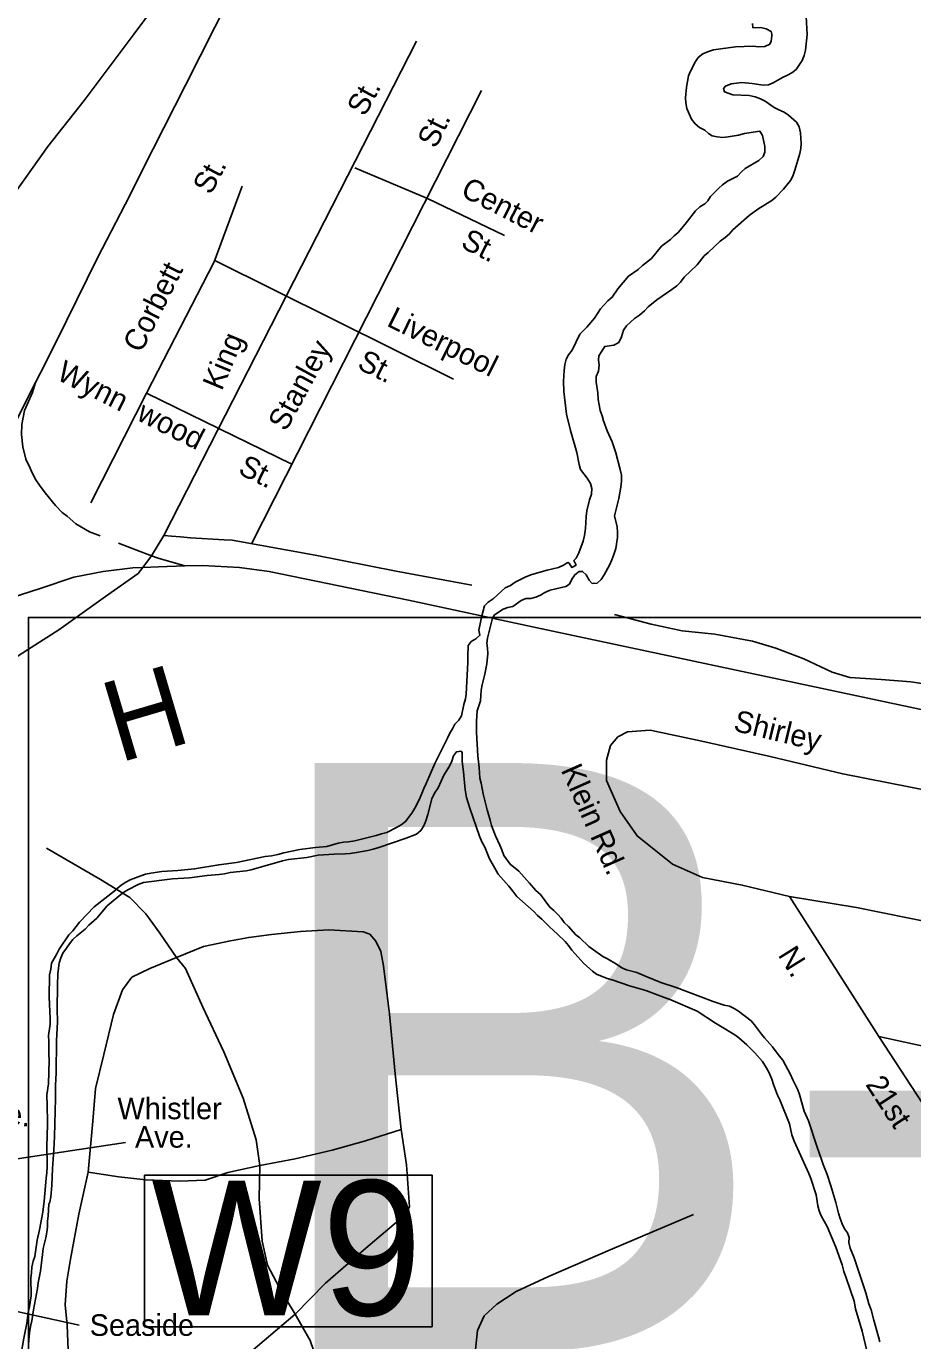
# Model space of a CAD drawing. Extents: x 1945482 to 2853149, y 66427 to 1015778.
# Drawn here: x 2322206 to 2324900, y 181355 to 185351 of the extents above; entities that cross this region are included whole.
import ezdxf

# ---------------------------------------------------------------- set-up
doc = ezdxf.new("R2010")
doc.units = 0
for name, color, linetype in [('Old_Level_10', 7, 'Continuous'), ('Old_Level_22', 7, 'Continuous'), ('Old_Level_3', 7, 'Continuous'), ('Old_Level_31', 7, 'Continuous'), ('Old_Level_35', 7, 'Continuous'), ('Old_Level_44', 7, 'Continuous'), ('Old_Level_60', 7, 'Continuous')]:
    doc.layers.add(name, color=color, linetype=linetype)

msp = doc.modelspace()

# ---------------------------------------------------------------- linework, layer by layer
at = {"layer": 'Old_Level_10'}
for points in [[(2322507.1, 181957.3), (2322043.7, 181887.3)], [(2322367.1, 181402), (2321944.7, 181493.8), (2321898.9, 181587.9)]]:
    msp.add_lwpolyline(points, dxfattribs=at)
at = {"layer": 'Old_Level_3'}
msp.add_lwpolyline([(2329048.9, 180635.3), (2322212.4, 180635.3), (2322212.4, 183553.9), (2329048.9, 183553.9), (2329048.9, 180635.3)], dxfattribs=at)
at = {"layer": 'Old_Level_31'}
msp.add_lwpolyline([(2322565, 181857.7), (2323439.3, 181857.7), (2323439.3, 181396.8), (2322565, 181396.8)], close=True, dxfattribs=at)
at = {"layer": 'Old_Level_35'}
msp.add_line((2322623.6, 183803), (2322586.2, 183741.5), dxfattribs=at)
for points in [[(2322623.6, 183803), (2323392, 185306.3)], [(2323589.1, 185156.1), (2322890, 183777.7)], [(2323204.3, 184921.3), (2323424.8, 184827.4)], [(2322777.3, 184634.9), (2322861.8, 184864.9)], [(2323424.8, 184827.4), (2323659.5, 184714.7)], [(2322570.9, 184235.7), (2322777.3, 184634.9)], [(2322778.8, 184638.9), (2323504.6, 184278)], [(2322570.9, 184235.7), (2322401.9, 183902.4)], [(2322570.9, 184235.7), (2323012.8, 184019.8)], [(2322831.9, 183788.2), (2322807.2, 183789.5), (2322705.1, 183795.6), (2322675.1, 183799.2), (2322647, 183800.7), (2322623.6, 183803)], [(2323560, 183651.8), (2323330.2, 183694.5), (2323084.1, 183742.9), (2322831.9, 183788.2)], [(2322586.2, 183741.5), (2322586, 183741.2), (2322559.9, 183706)], [(2322559.9, 183706), (2322546.1, 183687.4), (2322446.8, 183617.5), (2322304.8, 183516.1), (2322183.8, 183439.1), (2322112.2, 183382.1), (2322058.9, 183360.3), (2321973.8, 183338.9), (2321880.4, 183319.1), (2321838.8, 183307.3), (2321811.8, 183286.2), (2321795.1, 183251.7), (2321786.6, 183167.4), (2321771.8, 182986.6), (2321763.2, 182846.1), (2321755.8, 182675.8)], [(2325672.9, 183114.4), (2325675.3, 183127.1), (2325672.8, 183141.1), (2325664.3, 183154.9), (2325633.2, 183177.6), (2325586.2, 183205.6), (2325515.5, 183224.8), (2325386.5, 183242), (2325283.8, 183267.8), (2325087.4, 183320.1), (2324976.4, 183345.5), (2324893.9, 183358.4), (2324803.7, 183365), (2324709.3, 183371.1), (2324654.8, 183387), (2324569.2, 183427.5), (2324483.9, 183460.3), (2324412.8, 183481.4), (2324298.1, 183502.8), (2324199.5, 183513), (2324104.9, 183533.2), (2323993.4, 183562.9)], [(2324525.6, 182705.4), (2324382.1, 182739.8), (2324261.4, 182763.2), (2324169.5, 182803.6), (2324062.1, 182889.3), (2324011.3, 182963.4), (2323969.5, 183057.6), (2323969, 183119.6), (2323981.3, 183164), (2324004.2, 183191.2), (2324033.5, 183206.1), (2324101.6, 183210.8), (2324258.8, 183177.3), (2324466.7, 183131.4), (2324687.1, 183078.1), (2324965.2, 183023.1), (2325260, 182956.7), (2325520.2, 182899.1)], [(2322662.3, 182519.7), (2322611.4, 182593.9), (2322569, 182652.2), (2322521.1, 182702.2), (2322431, 182756.7), (2322267.1, 182852.3)], [(2325424.8, 182531), (2325239.2, 182569.9), (2324968.9, 182623.2), (2324729.1, 182671.5), (2324525.6, 182705.4)], [(2324796.5, 182280), (2324679.2, 182463.7), (2324525.6, 182705.4)], [(2323345.2, 181996.7), (2323326.7, 182166), (2323309.4, 182347.5), (2323291.7, 182494.8), (2323283.8, 182538.4), (2323268.7, 182569.7), (2323249.8, 182590.9), (2323229.5, 182598.3), (2323125.3, 182604), (2323039.5, 182598.7), (2322951.6, 182589.3), (2322882, 182580.6), (2322826.3, 182570.2), (2322745, 182552.9), (2322662.3, 182519.7)], [(2322662.3, 182519.7), (2322581.5, 182486.7), (2322526.8, 182460.2), (2322498.1, 182421.3), (2322471.2, 182346.1), (2322441.9, 182224.8), (2322416.1, 182121.7), (2322407.9, 182021.7), (2322394, 181866.9)], [(2322915.4, 181887.5), (2322904.4, 181965.2), (2322865.3, 182091.6), (2322805.9, 182233.3), (2322742.4, 182369), (2322689.8, 182486.7), (2322662.3, 182519.7)], [(2325345.2, 182163.9), (2325145.7, 182203.9), (2324796.5, 182280)], [(2325264.8, 181516.5), (2325179.4, 181659.1), (2325053, 181868.1), (2324928.5, 182077.5), (2324796.5, 182280)], [(2323345.2, 181996.7), (2323236.7, 181962.2), (2323135.7, 181934.3), (2323022.9, 181907.8), (2322915.4, 181887.5)], [(2323023.5, 181435.6), (2323115.6, 181529.5), (2323237.4, 181636.4), (2323357.5, 181737), (2323370.6, 181761.4), (2323361.7, 181889.1), (2323345.2, 181996.7)], [(2322915.4, 181887.5), (2322818.4, 181865.6), (2322749.1, 181842.8), (2322671.5, 181839.8), (2322569.2, 181843.9), (2322486.8, 181852.5), (2322394, 181866.9)], [(2323023.5, 181435.6), (2322982.8, 181502.2), (2322939.5, 181584.5), (2322922.5, 181657.7), (2322913.4, 181787.3), (2322915.4, 181887.5)], [(2322394, 181866.9), (2322365.3, 181739.7), (2322340.5, 181602.8), (2322329.4, 181536.1), (2322324, 181464), (2322330.4, 181402.2), (2322333.4, 181326.2), (2322333.3, 181230.4), (2322326.4, 181154), (2322332.3, 181104.3), (2322364.2, 181055.4), (2322403.4, 181025.1), (2322436.2, 181010.3), (2322474.2, 181003.9), (2322515.9, 181009.5), (2322559.7, 181023.1), (2322627.5, 181076), (2322735.4, 181178.4), (2322868.6, 181303.4), (2323023.5, 181435.6)], [(2323560, 180666.6), (2323542.5, 180802.1), (2323545, 180946.2), (2323550.3, 181110.5), (2323565.7, 181279.2), (2323577.5, 181385.7), (2323597.7, 181430.4), (2323636.4, 181466.1), (2323694.9, 181504.2), (2323793.2, 181550.1), (2323987.8, 181633.9), (2324233.7, 181737.9)], [(2323122.3, 181013.5), (2323105.2, 181188.7), (2323089.1, 181296.4), (2323068.7, 181355.3), (2323023.5, 181435.6)]]:
    msp.add_lwpolyline(points, dxfattribs=at)
at = {"layer": 'Old_Level_44'}
for points in [[(2323165.9, 186185.4), (2323158.2, 186174.2), (2323033.5, 185992.1), (2322910.2, 185823.2), (2322788.6, 185660.3), (2322722.2, 185569.6), (2322634.3, 185464.1), (2322533.7, 185328.1), (2322381.6, 185126), (2322271.1, 184985.6), (2322121.4, 184775.6)], [(2323165.9, 186185.4), (2323055.8, 185885), (2322955.5, 185688.9), (2322868, 185525.4), (2322689.9, 185172.2), (2322591.5, 184978.3), (2322506.2, 184808.9), (2322422.6, 184647.5), (2322328.2, 184455.7), (2322265.1, 184329.2), (2322233.6, 184267.9)], [(2322233.6, 184267.9), (2322140.9, 184082.2), (2322009.8, 183856.9), (2321974.4, 183772.7), (2321876.9, 183563.1), (2321813.5, 183440.5), (2321791, 183403.5), (2321737.8, 183339.4)], [(2322233.6, 184267.9), (2322224.8, 184237.5), (2322200.9, 184182.6), (2322192.6, 184140.2), (2322191.8, 184110.2), (2322195.3, 184072.3), (2322204.8, 184034.7), (2322217.9, 184007.2), (2322222.4, 183995.4), (2322235.3, 183971.9), (2322245.9, 183956.3), (2322262.8, 183932.9), (2322294.4, 183894.2), (2322315.2, 183873), (2322329.7, 183861.6), (2322356.6, 183838.6), (2322397.6, 183814.2), (2322430.1, 183801.5)], [(2322486.3, 183779.9), (2322539.3, 183759.4), (2322586.2, 183741.5), (2322606.3, 183733.8), (2322687.3, 183711.1)], [(2322687.3, 183711.1), (2322607.3, 183707.9), (2322559.9, 183706), (2322529.3, 183704.8), (2322439.9, 183693.4), (2322350.6, 183675.8), (2322247.9, 183641.8), (2322156.9, 183612), (2322080.1, 183579.1), (2322007.7, 183542.1), (2321939.6, 183497.4), (2321901, 183462), (2321881.6, 183445.2), (2321835.1, 183401.3)], [(2326348.1, 182965), (2325764.5, 183094.8), (2325672.9, 183114.4), (2323773.2, 183519.6), (2323367.5, 183606.1), (2322944, 183693.3), (2322853.5, 183705.8), (2322741.1, 183711.2), (2322687.3, 183711.1)]]:
    msp.add_lwpolyline(points, dxfattribs=at)
at = {"layer": 'Old_Level_60'}
for points in [[(2324576.2, 185381), (2324579, 185326.5), (2324573.7, 185278.3), (2324570.5, 185262.4), (2324564.2, 185247.1), (2324545.5, 185219.6), (2324532.7, 185210), (2324519, 185202.2), (2324504.5, 185195.8), (2324476, 185178.8), (2324462, 185173.4), (2324445, 185172.6), (2324412.5, 185177.6), (2324380.5, 185180.6), (2324348, 185176.5), (2324330.5, 185169.5), (2324325, 185161.8), (2324328.2, 185151.5), (2324353, 185143.1), (2324403, 185140.3), (2324421.5, 185136.2), (2324437.2, 185130.4), (2324451, 185123.2), (2324479, 185104.1), (2324493.5, 185096.9), (2324509, 185090.4), (2324522, 185081.3), (2324546.5, 185059.6), (2324554.5, 185045), (2324559, 185027.6), (2324561, 184994.3), (2324559.5, 184979.2), (2324556.7, 184963.9), (2324541.7, 184913.7), (2324535.2, 184895.5), (2324529, 184881.8), (2324507, 184855.6), (2324484, 184831.3), (2324472, 184821.7), (2324429.2, 184794.8), (2324403, 184775.6), (2324353.7, 184731.8), (2324343.5, 184720.4), (2324330, 184708.5), (2324315.2, 184698), (2324278, 184662.9), (2324266.2, 184653.3), (2324245, 184626.2), (2324205.5, 184588.5), (2324194, 184573.4), (2324183.2, 184562.1), (2324168.2, 184551), (2324122.5, 184519.9), (2324096.2, 184498.3), (2324085.2, 184486.4), (2324069.5, 184472.9), (2324054.2, 184463), (2324030.2, 184439.9), (2324020.7, 184427), (2324014.5, 184407.1), (2324006.5, 184389.6), (2323992, 184381.9), (2323964, 184377.7), (2323945.7, 184349.4), (2323945.2, 184336.1), (2323946.5, 184321.1), (2323944.5, 184303), (2323937.7, 184286.7), (2323938.2, 184269.2), (2323942.7, 184236.6), (2323944.2, 184216.3), (2323946.5, 184200.5), (2323950.2, 184182.7), (2323956, 184166.7), (2323959.7, 184151.5), (2323971.5, 184121.4), (2323987, 184087.4), (2323997.5, 184054), (2324010.7, 184003.7), (2324014.5, 183986.5), (2324015.2, 183967.9), (2324013, 183949.7), (2324006.5, 183914.9), (2323993.5, 183862.6), (2324002, 183829.7), (2324003, 183812.8), (2324002.7, 183796.4), (2323998, 183763.8), (2323992, 183745.3), (2323985.5, 183729.2), (2323978, 183712.6), (2323962.5, 183682.8), (2323953.2, 183669.1), (2323941, 183658.2), (2323926.2, 183657), (2323917, 183667.4)], [(2324432.5, 185288.4), (2324450.5, 185290.2), (2324465.5, 185296.7), (2324470.2, 185306.3), (2324472.2, 185322.2), (2324472, 185326.8), (2324469.7, 185335.7), (2324455, 185343), (2324438.5, 185347.2), (2324423, 185346.4), (2324413.7, 185347.2), (2324413.5, 185359.6)], [(2323677.5, 183651.2), (2323691.7, 183661), (2323721.7, 183676.1), (2323739, 183682.8), (2323771.2, 183692), (2323789.2, 183697.9), (2323823, 183705.9), (2323839, 183712.9), (2323852.2, 183720.7), (2323855.5, 183718.8), (2323863.5, 183706), (2323877, 183712.8), (2323870.5, 183726.7), (2323877, 183734.3), (2323885.7, 183750.2), (2323898.5, 183785.6), (2323902, 183802.9), (2323905, 183824), (2323907.5, 183860.3), (2323909.5, 183878), (2323918, 183911.7), (2323923.5, 183928.8), (2323925.2, 183946), (2323921, 183961.3), (2323910.5, 183977.6), (2323890.7, 184003.2), (2323886, 184018.9), (2323879.5, 184054.9), (2323859.5, 184121.8), (2323848, 184171.8), (2323839.7, 184241.1), (2323838.2, 184272.4), (2323840.5, 184304.4), (2323842.7, 184323.1), (2323847, 184338.8), (2323853.7, 184352.4), (2323864.7, 184366.4), (2323888.5, 184414.7), (2323909.5, 184436.6), (2323932.5, 184464.2), (2323950.7, 184492.2), (2323973.5, 184516.3), (2323986.7, 184527.5), (2324004, 184553.3), (2324036.5, 184591), (2324065.7, 184611.2), (2324078.2, 184623.5), (2324106, 184644.7), (2324136.7, 184682.6), (2324164.2, 184703.2), (2324174.5, 184714.3), (2324186.7, 184724.4), (2324208.2, 184750), (2324239.5, 184790.3), (2324253, 184801.8), (2324267.7, 184811.1), (2324277.5, 184820.3), (2324285.2, 184833.2), (2324310.5, 184859.2), (2324322.2, 184869.1), (2324337.2, 184879.8), (2324367, 184895.2), (2324378.7, 184907.7), (2324391.2, 184918.9), (2324432.7, 184943.5), (2324445.7, 184955.2), (2324450.7, 184968.7), (2324450, 184986), (2324447.7, 185000), (2324443.2, 185019.1), (2324435.7, 185031.8), (2324389, 185025.6), (2324370.7, 185020.4), (2324339, 185014.6), (2324323, 185013.5), (2324305.5, 185015.5), (2324290.2, 185018.5), (2324279.7, 185025), (2324268, 185035.1), (2324252, 185043.9), (2324239, 185054.2), (2324227.5, 185068.4), (2324213.7, 185101.7), (2324210, 185118.1), (2324209, 185133.7), (2324212.5, 185165.8), (2324218.5, 185200.1), (2324224.2, 185215.2), (2324239.5, 185243.8), (2324248, 185256), (2324262, 185267.5), (2324279, 185274.8), (2324294, 185279.4), (2324361.2, 185288.3), (2324413.7, 185290.8), (2324432.5, 185288.4)], [(2323917, 183667.4), (2323907.7, 183683), (2323896.5, 183693.8), (2323886, 183693.3), (2323873, 183683), (2323864.2, 183670.1), (2323857, 183655), (2323845.7, 183648.1), (2323815.7, 183640.3), (2323798, 183637), (2323782, 183629.4), (2323769, 183621.1), (2323754.2, 183615.4), (2323739, 183611.1), (2323724, 183611.6), (2323709.5, 183605.7), (2323685, 183587.1), (2323669.7, 183584.3), (2323655, 183579.4), (2323629.2, 183561.5), (2323623.2, 183551.5), (2323607.5, 183491.1), (2323605.7, 183475.7), (2323608, 183460.6), (2323608.5, 183444.3), (2323606, 183412.8), (2323599.5, 183381.7), (2323591, 183349.3), (2323588.2, 183333), (2323586.7, 183300.6), (2323576.5, 183270.2), (2323573.7, 183238.6), (2323573.7, 183203.9), (2323578.5, 183132.9), (2323582.5, 183097.5), (2323584.5, 183065.1), (2323588.5, 183049.5), (2323594.2, 183017.9), (2323606.5, 182969), (2323616.2, 182937.3), (2323620, 182921.4), (2323631.7, 182890), (2323645.5, 182861.7), (2323651.5, 182847.2), (2323657.2, 182830.2), (2323677, 182804), (2323702.5, 182781.8), (2323735.5, 182746.1), (2323755, 182723.1), (2323768.5, 182711.6), (2323797.5, 182672.7), (2323809.7, 182662.3), (2323821, 182650.7), (2323831.2, 182639.3), (2323840.5, 182625.7), (2323853.5, 182614.5), (2323876, 182588.9), (2323888, 182579.4), (2323915.7, 182553.3), (2323958.5, 182522.7), (2323972.5, 182515.7), (2324000, 182499.4), (2324016, 182488.8), (2324030.2, 182482.4), (2324061.5, 182474), (2324090, 182461.6), (2324134.7, 182443.9), (2324181.2, 182429), (2324293.5, 182386), (2324326.5, 182375.1), (2324343, 182371.6), (2324357.5, 182365), (2324370.7, 182356.6), (2324408.7, 182326.9), (2324419.5, 182315.1), (2324440, 182287.1), (2324449.5, 182275.3), (2324473.7, 182247.9), (2324494, 182220.4), (2324505.7, 182207.3), (2324528.7, 182163.9), (2324535.5, 182148.1), (2324551, 182117.2), (2324556.2, 182102.7), (2324569.7, 182052.6), (2324583, 182022.8), (2324609.5, 181942.7), (2324623.2, 181905.9), (2324628, 181890.5), (2324639.5, 181859.8), (2324651, 181825.8), (2324666, 181774.8), (2324674.2, 181742.3), (2324679.5, 181726.6), (2324685.7, 181709.7)], [(2322211.7, 181440.8), (2322215.2, 181457.4), (2322220.5, 181490.9), (2322221.2, 181509.9), (2322219.7, 181527.2), (2322220.2, 181545), (2322222.2, 181561.6), (2322223.2, 181578.4), (2322227.2, 181596.2), (2322232.2, 181610.5), (2322239, 181659.8), (2322246.5, 181691.2), (2322256.2, 181745.2), (2322260.5, 181778.8), (2322266, 181849.3), (2322268.2, 181866.2), (2322269, 181883.5), (2322268.7, 181953.5), (2322269.7, 181970.7), (2322270, 182020.4), (2322269.7, 182069.2), (2322268.5, 182101.9), (2322273.5, 182135.5), (2322275.5, 182206.2), (2322274.7, 182225.4), (2322274.7, 182264.1), (2322273.7, 182282.3), (2322278.2, 182316.8), (2322279, 182334.2), (2322275.7, 182399.3), (2322276.5, 182467.4), (2322280.5, 182484.6), (2322282.2, 182502.7), (2322298.5, 182530.9), (2322306, 182545.6), (2322335, 182588.4), (2322347, 182601.1), (2322368, 182627.1), (2322412.7, 182674), (2322477.5, 182724.1), (2322481.7, 182729.6), (2322494.5, 182739.6), (2322508.5, 182748.7), (2322521.7, 182755.6), (2322554, 182768.2), (2322568.7, 182773), (2322584.5, 182776.5), (2322618.2, 182781.1), (2322666, 182783.9), (2322717.5, 182789.1), (2322791, 182801.9), (2322844.7, 182809.1), (2322932.2, 182827.3), (2322951, 182829.2), (2322970.7, 182832.5), (2322988.5, 182837.7), (2323037, 182847.7), (2323085, 182854.2), (2323119, 182856.8), (2323154.2, 182867.4), (2323170, 182870.5), (2323185.2, 182871.7), (2323204, 182874.6), (2323269.2, 182890.4), (2323285.5, 182895.8), (2323301.7, 182900.1), (2323331.5, 182914.8), (2323345.7, 182922.7), (2323358.7, 182933.2), (2323377.2, 182959), (2323386.7, 182973.7), (2323400.7, 183001.3), (2323414.2, 183033.7), (2323421.7, 183048.8), (2323447.2, 183109.5), (2323486.2, 183186.3), (2323493.2, 183201.6), (2323501.7, 183215.3), (2323508.5, 183228.9), (2323520.2, 183241.1), (2323529, 183254.6), (2323535.5, 183289.4), (2323541, 183305.8), (2323543.2, 183320.8), (2323548, 183417.1), (2323547.5, 183436.5), (2323548.5, 183468.5), (2323558.2, 183480.5), (2323571.7, 183488.4), (2323584.7, 183499.5), (2323581.5, 183514.8), (2323590.7, 183558.7), (2323598.5, 183588.8), (2323610, 183600), (2323624.5, 183610.5), (2323661.5, 183643.4), (2323677.5, 183651.2)], [(2324533, 181980.2), (2324525.2, 182014.2), (2324496, 182086.6), (2324488.7, 182101.5), (2324477, 182133.5), (2324472, 182150.1), (2324463, 182171), (2324454.7, 182185.3), (2324443, 182203.3), (2324420.2, 182229.9), (2324396.2, 182254.2), (2324371.5, 182275.1), (2324359.5, 182284.2), (2324316.2, 182311.3), (2324300.7, 182320.2), (2324245.2, 182356.5), (2324165.2, 182391.1), (2324134.2, 182401.9), (2324088.7, 182419.7), (2324039, 182433.9), (2323986.7, 182451.6), (2323971, 182455.7), (2323938.7, 182468.8), (2323926.5, 182477.7), (2323900.2, 182502), (2323863.5, 182542.1), (2323853.5, 182556.2), (2323843.7, 182568), (2323820.5, 182590.9), (2323796.2, 182612.9), (2323772.5, 182636.4), (2323759.7, 182647.6), (2323748.2, 182660.1), (2323697.2, 182705.7), (2323684.2, 182721), (2323672.5, 182736.9), (2323640.5, 182773.5), (2323629.5, 182790.9), (2323614, 182820.2), (2323599.5, 182854.8), (2323590.5, 182871.1), (2323583, 182888.5), (2323553.5, 182974.3), (2323544, 183006.4), (2323539.5, 183029.7), (2323534.7, 183083.9), (2323530.5, 183115.6), (2323530.5, 183143.4), (2323527.5, 183147.4), (2323513.2, 183144.7), (2323504.5, 183132.7), (2323499, 183116.4), (2323491.7, 183101.7), (2323475, 183073.8), (2323467.2, 183056), (2323457.2, 183036), (2323447, 183019), (2323438.5, 183002.2), (2323426.5, 182954.7), (2323420.5, 182935.4), (2323414, 182919.9), (2323405, 182906.3), (2323391.5, 182894.4), (2323360, 182882.3), (2323277, 182854.5), (2323260.5, 182849.6), (2323243.5, 182845.6), (2323209.7, 182838.7), (2323190.5, 182835.8), (2323175, 182834.6), (2323141.2, 182833.8), (2323092.5, 182830.8), (2323058.5, 182823.6), (2323002.7, 182817.4), (2322984.2, 182813.6), (2322889.7, 182786), (2322874, 182783.5), (2322825.5, 182778.1), (2322808, 182774.6), (2322792.5, 182772.5), (2322755.7, 182769), (2322702.2, 182761.9), (2322650.5, 182758.5), (2322562.2, 182748.3), (2322545.5, 182741.4), (2322514.5, 182726), (2322499, 182716.7), (2322452, 182676.4), (2322420, 182639.3), (2322396.5, 182618.2), (2322384.5, 182605.7), (2322359.7, 182585.5), (2322347.7, 182574), (2322337, 182561.4), (2322328, 182547.7)], [(2322328, 182547.7), (2322317, 182533.3), (2322310.5, 182519.2), (2322305.7, 182502.1), (2322302, 182471.2), (2322300.5, 182434.9), (2322300.2, 182362.4), (2322301, 182324.6), (2322297.5, 182266.7), (2322296.7, 182169.5), (2322295.2, 182130.3), (2322295, 182091.2), (2322292, 181975.4), (2322290, 181934.6), (2322285.5, 181877.8), (2322283.5, 181826.5), (2322280.2, 181791.7), (2322277.2, 181776), (2322274.2, 181769.3), (2322272.5, 181734.2), (2322270.2, 181718.3), (2322270, 181700.2), (2322268.2, 181684.9), (2322265.5, 181667.8), (2322257.5, 181634.8), (2322254.7, 181616.3), (2322249.2, 181566.2), (2322242.5, 181530.3), (2322240.5, 181513.8), (2322228.2, 181448.3), (2322223, 181414.5), (2322218.5, 181397.3), (2322215.5, 181379), (2322212.2, 181343.8)], [(2324762, 181319.9), (2324746.7, 181383.6), (2324726.5, 181452), (2324721.5, 181474.7), (2324697.2, 181545.4), (2324691, 181565.2), (2324685.7, 181585.5), (2324666, 181638.8), (2324639.7, 181702.3), (2324621.5, 181734.7), (2324616, 181749.2), (2324612, 181764.2), (2324606, 181797.7), (2324590, 181847.8), (2324584, 181863.3), (2324539.5, 181961.3), (2324533, 181980.2)], [(2324685.7, 181709.7), (2324692.5, 181694.8), (2324701.5, 181682.7), (2324707, 181668.3), (2324706.2, 181652.9), (2324709.5, 181636.2), (2324722.2, 181607), (2324757.5, 181500.1), (2324766.7, 181467), (2324773.2, 181448.8), (2324781.5, 181417.4), (2324796.2, 181366.7), (2324799.5, 181351.6)], [(2322239.7, 181021.6), (2322208.5, 181058.2), (2322192, 181114.8), (2322188, 181132.1), (2322187, 181147.4), (2322186.5, 181183.1), (2322184.2, 181220.1), (2322184.2, 181236.9), (2322187.2, 181291.6), (2322189.5, 181309.9), (2322198, 181362.8), (2322208, 181408.3), (2322211.7, 181440.8)]]:
    msp.add_lwpolyline(points, dxfattribs=at)

# ---------------------------------------------------------------- texts
at = {"layer": 'Old_Level_10'}
for s, rotation, p in [('St.', 61.4068, (2323234.6, 185074)), ('St.', 63.9805, (2323450.6, 184976.7)), ('St.', 62.0656, (2322766.6, 184836)), ('Center', 332.8069, (2323522.5, 184837.2)), ('St.', 332.8069, (2323523.1, 184680.6)), ('Corbett', 63.3523, (2322555.1, 184355.2)), ('Liverpool', 333.6387, (2323298.1, 184441.8)), ('King', 67.2644, (2322800, 184240.4)), ('Stanley', 61.4107, (2322995, 184116.6)), ('Wynn  wood', 333.1893, (2322294.1, 184279.2)), ('St.', 333.6387, (2323208.5, 184312)), ('St.', 333.6121, (2322846.3, 183992.2)), ('Shirley', 346.4015, (2324352, 183209.8)), ('Klein Rd.', 293.9345, (2323829.5, 183089.9)), ('N.', 301.9842, (2324488.7, 182527.8)), ('21st', 303.1115, (2324754.7, 182133.8)), ('Park Ave.', 355.1007, (2321836.5, 182037.9))]:
    msp.add_text(s, height=65.62, rotation=rotation, dxfattribs=at).set_placement(p)
for s, p in [('Whistler', (2322483.1, 182028)), ('Ave.', (2322536.3, 181941.5)), ('Seaside', (2322398.6, 181369.3))]:
    msp.add_text(s, height=65.62, dxfattribs=at).set_placement(p)
at = {"layer": 'Old_Level_22'}
msp.add_text('H', height=246.1, rotation=16.4543, dxfattribs=at).set_placement((2322487.2, 183110.7))
at = {"layer": 'Old_Level_3'}
msp.add_text('B-3881', height=1788.05, dxfattribs=at).set_placement((2322885.9, 181323))
at = {"layer": 'Old_Level_31'}
msp.add_text('W9', height=410.1, dxfattribs=at).set_placement((2322586.3, 181431.6))

doc.saveas('drawing.dxf')
